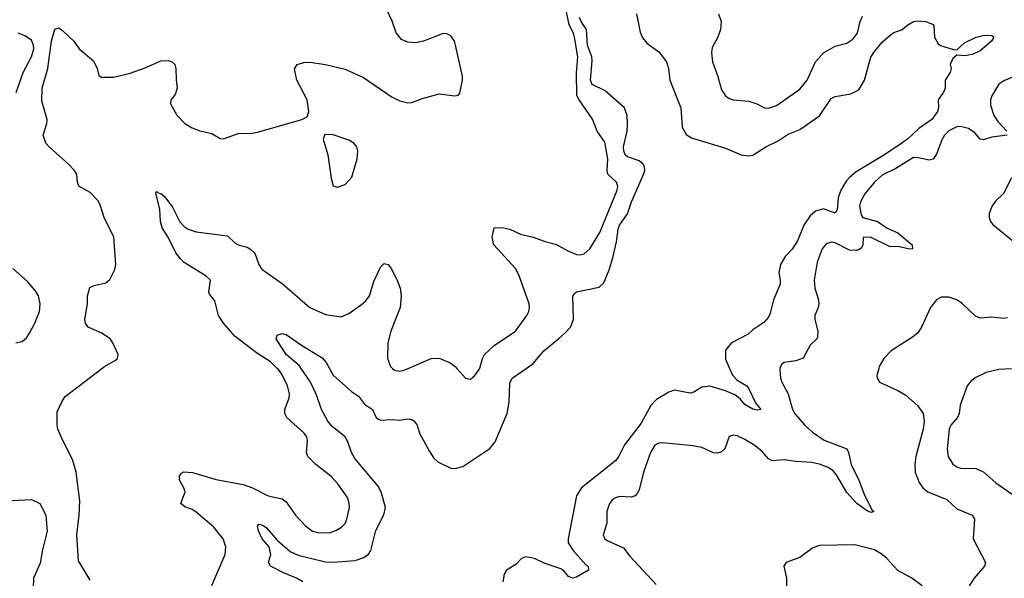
# Model space of a CAD drawing. Header units: inches. Extents: x 1552611 to 1694776, y 811966 to 917215.
# Tile 401 of 549: x 1647250 to 1652273, y 868929 to 871779. Entities that reach past the tile are written whole.
import ezdxf

# ---------------------------------------------------------------- set-up
doc = ezdxf.new("R2010")
doc.units = ezdxf.units.IN
doc.header["$MEASUREMENT"] = 0
for name, color, linetype in [('B6846', 7, 'Continuous'), ('B6847', 7, 'Continuous'), ('B6856', 7, 'Continuous'), ('B6857', 7, 'Continuous')]:
    doc.layers.add(name, color=color, linetype=linetype)

msp = doc.modelspace()

# ---------------------------------------------------------------- linework, layer by layer
at = {"layer": 'B6846', "color": 5}
for points, elevation in [([(1647610, 868919.5), (1647550, 869018), (1647542.4, 869150), (1647554.3, 869250), (1647556.6, 869323.4), (1647538.3, 869470), (1647522, 869530), (1647461.1, 869650), (1647444.4, 869690), (1647441.1, 869710), (1647441.7, 869778.3), (1647464.5, 869830), (1647482.8, 869857.2), (1647669.6, 870000)], 920), ([(1648230, 868892.4), (1648298.9, 869050), (1648301.2, 869090), (1648288.9, 869130), (1648240.3, 869190), (1648150, 869266.6), (1648130, 869279.8), (1648092.5, 869292.5), (1648072, 869310), (1648094.3, 869370), (1648088.4, 869390), (1648065.4, 869430), (1648065.1, 869450), (1648075.3, 869464.7), (1648087.9, 869472.1), (1648131.1, 869468.9), (1648253, 869433), (1648390, 869407.1), (1648438, 869390), (1648517.3, 869350), (1648590, 869334.6), (1648610, 869318.4), (1648657.8, 869250), (1648710, 869194), (1648744.4, 869170), (1648770, 869162.3), (1648830, 869161.5), (1648866.2, 869173.8), (1648892.6, 869190), (1648910, 869208.8), (1648919.8, 869230), (1648933.1, 869290), (1648931.8, 869311.8), (1648921.8, 869341.8), (1648874, 869410), (1648837.1, 869450), (1648761.2, 869510), (1648720.4, 869550), (1648712.6, 869570), (1648719.3, 869630), (1648714.6, 869650), (1648702, 869670), (1648612.4, 869750), (1648602.4, 869770), (1648602.4, 869790), (1648625.4, 869850), (1648626.2, 869870), (1648617, 869910), (1648587.5, 869970), (1648570, 869994.2), (1648564, 870000)], 880), ([(1648694.7, 868910), (1648662, 868930), (1648595.8, 868955.8), (1648529.5, 868990), (1648519.7, 869010), (1648530.8, 869050), (1648522.8, 869090), (1648486.6, 869130), (1648468.9, 869171.1), (1648464.2, 869195.8), (1648470, 869204.4), (1648490, 869200.2), (1648510, 869185.7), (1648563, 869123), (1648630, 869066), (1648670, 869046.7), (1648810, 869013.1), (1648850, 869011.6), (1648960.8, 869019.2), (1649005.8, 869034.2), (1649029, 869051), (1649041.5, 869070), (1649067.1, 869172.9), (1649107.9, 869252.1), (1649115.5, 869290), (1649093.9, 869370), (1649078.5, 869398.5), (1648959.5, 869539.5), (1648942.4, 869570), (1648922.8, 869630), (1648911.2, 869651.2), (1648843.8, 869703.8), (1648822.6, 869730), (1648789.9, 869789.9), (1648765, 869865), (1648732.1, 869932.1), (1648685.6, 870000)], 860), ([(1648830.9, 870000), (1648850, 869966), (1648942.4, 869882.4), (1648978, 869858), (1649010, 869816.9), (1649050.2, 869790.2), (1649067.9, 869750), (1649080.5, 869740.5), (1649090, 869735.8), (1649150, 869739.5), (1649190, 869734.9), (1649230, 869743), (1649250, 869739.1), (1649262.8, 869730), (1649278, 869710), (1649290.4, 869670), (1649338.4, 869578.4), (1649362.5, 869542.5), (1649383.2, 869523.2), (1649450, 869490.2), (1649471.8, 869488.2), (1649510, 869499.2), (1649648.7, 869591.3), (1649675.8, 869624.2), (1649737, 869770), (1649747.1, 869827.1), (1649750, 869924.7), (1649763.1, 869950), (1649833.9, 870000)], 860), ([(1649152, 870000), (1649162.8, 869990), (1649190, 869986.3), (1649210, 869990.3), (1649232.7, 870000)], 880), ([(1649480.9, 870000), (1649524.4, 869950), (1649550, 869945.2), (1649570, 869962.4), (1649596.9, 870000)], 880), ([(1647150, 869323.1), (1647310, 869330.4), (1647353, 869310), (1647383.8, 869250), (1647390.4, 869170), (1647366.4, 869073.6), (1647354.8, 869005.2), (1647320.4, 868930), (1647318.3, 868878.3)], 920), ([(1650000, 868980.6), (1649926.4, 869006.4), (1649876.3, 869030), (1649830, 869037.5), (1649810.4, 869030), (1649780.9, 868999.1), (1649733.4, 868970), (1649721.3, 868950), (1649714.9, 868910)], 860)]:
    msp.add_lwpolyline(points, dxfattribs=dict(at, elevation=elevation))
at = {"layer": 'B6847', "color": 5}
for points, elevation in [([(1647669.6, 870000), (1647682.7, 870010), (1647738.6, 870041.4), (1647749.3, 870050), (1647752.3, 870070), (1647725.6, 870130), (1647711.8, 870150), (1647670, 870178.9), (1647599.5, 870210), (1647585.4, 870230), (1647583.1, 870250), (1647596.2, 870330), (1647597, 870370), (1647608, 870412), (1647630, 870423), (1647690, 870437.1), (1647710, 870454), (1647735.8, 870504.2), (1647741.5, 870530), (1647730.4, 870670), (1647680.9, 870770), (1647662.5, 870830), (1647650, 870854.8), (1647610, 870897.9), (1647552.5, 870930), (1647545, 870950), (1647541.7, 870990), (1647529.4, 871009.4), (1647500.6, 871040.6), (1647400.5, 871130), (1647383, 871150), (1647369.7, 871189.7), (1647388.2, 871250), (1647389.9, 871270), (1647363.9, 871363.9), (1647365, 871430), (1647394.7, 871530), (1647412.8, 871670), (1647429, 871731), (1647450, 871737.1), (1647470, 871723), (1647526, 871670), (1647553, 871630), (1647626.2, 871570), (1647646.2, 871530), (1647653.9, 871493.9), (1647666.4, 871486.4), (1647730, 871485.9), (1647814.2, 871505.8), (1647890, 871533.2), (1647970, 871569.4), (1648010, 871571.1), (1648030, 871562.6), (1648041.7, 871550), (1648046.9, 871530), (1648048, 871472), (1648054.3, 871430), (1648043.1, 871396.9), (1648021.1, 871370), (1648020.4, 871350), (1648051.8, 871291.8), (1648092.7, 871250), (1648130, 871227), (1648170, 871212.2), (1648230, 871198.7), (1648273.7, 871173.7), (1648290, 871172), (1648370, 871200.9), (1648430, 871199.1), (1648470, 871206.2), (1648689.6, 871270.4), (1648716.2, 871283.8), (1648724.5, 871310), (1648716.9, 871370), (1648664.7, 871470), (1648651.9, 871528.1), (1648665.2, 871550), (1648699.3, 871560.7), (1648730, 871563.1), (1648810, 871551.3), (1648910, 871527.3), (1649004, 871484), (1649150, 871383.5), (1649190, 871365.6), (1649230, 871355.5), (1649250, 871357.3), (1649303, 871377), (1649390, 871400.8), (1649469.5, 871390.5), (1649486.3, 871393.7), (1649496.2, 871403.8), (1649509.7, 871470), (1649509.6, 871490.4), (1649474, 871650), (1649467.8, 871670), (1649450, 871696.2), (1649430, 871707.8), (1649410, 871708.2), (1649310, 871669.7), (1649270, 871661.1), (1649230, 871665.1), (1649198.5, 871678.5), (1649170, 871712.7), (1649151, 871771), (1649122.4, 871830)], 920), ([(1647232.1, 871407.9), (1647268.4, 871510), (1647310, 871588.9), (1647322.6, 871630), (1647321.6, 871650), (1647310, 871675.1), (1647276.6, 871696.6), (1647242.9, 871710)], 940), ([(1648564, 870000), (1648530, 870033), (1648458.8, 870078.8), (1648350, 870163.1), (1648290.8, 870230), (1648264.9, 870270), (1648245.2, 870345.2), (1648217.8, 870377.8), (1648214.6, 870390), (1648223.1, 870450), (1648201.7, 870470), (1648090, 870540.9), (1648070, 870558.2), (1648046.3, 870590), (1648010, 870666.6), (1647976.6, 870716.6), (1647968.5, 870750), (1647965.8, 870810), (1647944.2, 870895.8), (1647950, 870903), (1647956.3, 870896.3), (1647970, 870893), (1647990, 870875), (1648030, 870823.2), (1648067.9, 870747.9), (1648090, 870724.4), (1648110, 870710.2), (1648150, 870696.9), (1648310, 870675.8), (1648350, 870639.5), (1648370, 870628.9), (1648410, 870617.6), (1648430, 870605.7), (1648450, 870588.2), (1648470.2, 870530), (1648485.7, 870505.7), (1648590, 870433.4), (1648730, 870310.3), (1648810, 870274.2), (1648890, 870262.7), (1648930, 870280.2), (1648994.7, 870325.3), (1649015.8, 870344.2), (1649034.6, 870370), (1649057, 870443), (1649090, 870516.3), (1649110, 870535.5), (1649130, 870530.4), (1649146, 870510), (1649174.2, 870454.2), (1649191.1, 870410), (1649196.2, 870370), (1649191.2, 870310), (1649143.2, 870190), (1649128.4, 870130), (1649126.9, 870050), (1649141.3, 870010), (1649152, 870000)], 880), ([(1649596.9, 870000), (1649598.2, 870001.8), (1649610.9, 870050), (1649620.9, 870070), (1649670, 870116.9), (1649780.3, 870190), (1649836.9, 870270), (1649847.6, 870290), (1649851.5, 870310), (1649849.6, 870330), (1649796.4, 870476.5), (1649780.3, 870510), (1649669.7, 870630), (1649660.9, 870670), (1649670, 870717.3), (1649710, 870718), (1649750, 870710.4), (1649804.2, 870684.2), (1649870, 870669.4), (1649930, 870647.2), (1649990, 870631.5), (1650000, 870625.8)], 880), ([(1647230, 870130.4), (1647263, 870137), (1647284.6, 870155.4), (1647300.6, 870179.4), (1647328, 870230), (1647351.2, 870290), (1647355.4, 870330), (1647346.3, 870370), (1647330, 870397), (1647290, 870443.7), (1647215.1, 870510)], 940), ([(1648685.6, 870000), (1648675.2, 870015.2), (1648609.9, 870070), (1648558.4, 870150), (1648564, 870170), (1648590, 870177.1), (1648610, 870172.7), (1648682.2, 870122.2), (1648794, 870054), (1648814, 870030), (1648830.9, 870000)], 860), ([(1649833.9, 870000), (1649870, 870025.5), (1649924, 870090), (1650000, 870152.7)], 860), ([(1649232.7, 870000), (1649350, 870050.3), (1649390, 870052), (1649450, 870027.2), (1649472.2, 870010), (1649480.9, 870000)], 880)]:
    msp.add_lwpolyline(points, dxfattribs=dict(at, elevation=elevation))
at = {"layer": 'B6847', "color": 5, "elevation": 920}
msp.add_lwpolyline([(1648810, 871192.7), (1648804.7, 871190), (1648799.1, 871170), (1648821.8, 871090), (1648838.9, 870970), (1648850, 870931), (1648870, 870924.9), (1648910, 870938.8), (1648944.8, 870975.2), (1648971.2, 871070), (1648975.3, 871110), (1648969.7, 871130), (1648954, 871150), (1648930, 871164.4), (1648850, 871191.2)], close=True, dxfattribs=at)
at = {"layer": 'B6856', "color": 5}
for points, elevation in [([(1650870.5, 870000), (1650885.7, 869965.7), (1650910, 869940.2), (1650959.1, 869910), (1650970, 869896), (1651004.2, 869824.2), (1651030.2, 869789.8), (1651013.9, 869786.1), (1650990, 869791.1), (1650950, 869816.2), (1650924.9, 869844.9), (1650902.5, 869862.5), (1650850, 869885.3), (1650770, 869909), (1650730, 869903.4), (1650690, 869877.7), (1650670, 869873.3), (1650590, 869888.8), (1650561, 869879), (1650498.4, 869841.6), (1650470, 869811.1), (1650420.4, 869719.6), (1650335.1, 869610), (1650307.4, 869552.6), (1650291, 869530), (1650116.1, 869390), (1650091.1, 869350), (1650048.9, 869130), (1650048.9, 869110), (1650073.4, 869070), (1650138, 868998), (1650150.6, 868990), (1650152, 868970), (1650090, 868934.3), (1650070, 868929), (1650050, 868938), (1650026.2, 868966.1), (1650010, 868977.2), (1650000, 868980.6)], 860), ([(1651128.5, 870000), (1651127.1, 869992.9), (1651131.7, 869950), (1651137.4, 869930), (1651170.2, 869870), (1651192.2, 869790), (1651206.4, 869766.4), (1651255.7, 869710), (1651294.8, 869674.8), (1651353.6, 869633.6), (1651468.9, 869588.9), (1651478.2, 869570), (1651491.3, 869510), (1651531.6, 869430), (1651557.9, 869357.9), (1651597.3, 869277.3), (1651607.7, 869270), (1651595.2, 869264.8), (1651578.7, 869270), (1651519.8, 869310), (1651470, 869366.4), (1651417.1, 869457.1), (1651397.9, 869477.9), (1651373.7, 869493.7), (1651330, 869511.1), (1651290, 869519.5), (1651210, 869524.3), (1651150, 869533.4), (1651088.9, 869528.9), (1651070, 869538.9), (1651036.7, 869576.7), (1650994.5, 869610), (1650950, 869637.7), (1650910, 869655.6), (1650890, 869658.9), (1650870, 869652), (1650847.4, 869590), (1650830, 869573.7), (1650810, 869567.7), (1650788.8, 869568.8), (1650730, 869595.4), (1650684.7, 869604.8), (1650530, 869620.3), (1650510, 869618.4), (1650490, 869608.3), (1650468.5, 869570), (1650433.2, 869470), (1650410, 869379.3), (1650399.3, 869360.7), (1650390, 869349.6), (1650370, 869343.5), (1650310, 869346), (1650290, 869339.6), (1650274, 869330), (1650259.3, 869310), (1650245.3, 869270), (1650246, 869210), (1650226, 869150), (1650234.9, 869130), (1650250, 869120.2), (1650330, 869084.4), (1650361.9, 869041.9), (1650496.5, 868896.5)], 880), ([(1651632.2, 870000), (1651623.4, 869963.4), (1651623.8, 869950), (1651636.3, 869930), (1651730, 869886.5), (1651770, 869862.9), (1651830.2, 869810), (1651859.1, 869770), (1651863.8, 869730), (1651859.6, 869690), (1651821.8, 869550), (1651815.9, 869510), (1651818, 869470), (1651837.8, 869417.8), (1651858, 869390), (1651882.4, 869370), (1651980.3, 869330), (1652030, 869282.7), (1652108.2, 869250), (1652120.3, 869230), (1652114.6, 869130), (1652176.5, 869010), (1652171.5, 868990), (1652118.3, 868930), (1652094.4, 868890)], 920), ([(1652310, 869997.8), (1652245.1, 869994.9), (1652180.6, 869979.4), (1652127, 869953), (1652104.4, 869935.6), (1652082.8, 869910), (1652047.1, 869812.9), (1652043.1, 869770), (1652034, 869750), (1652000.9, 869710), (1651992.4, 869690), (1651982.2, 869590), (1651985.8, 869550), (1652010, 869511.5), (1652030, 869497.5), (1652050, 869490.2), (1652130, 869488.2), (1652168.5, 869470), (1652230, 869416), (1652352.7, 869330)], 940), ([(1651854.7, 868890), (1651802, 868930), (1651730, 868968.9), (1651673.5, 869030), (1651649.8, 869050), (1651610, 869073.2), (1651510, 869100.2), (1651330, 869096.8), (1651296.3, 869083.7), (1651230, 869035.6), (1651160.5, 869010), (1651148.2, 868990), (1651161.3, 868930), (1651163.4, 868836.6)], 920)]:
    msp.add_lwpolyline(points, dxfattribs=dict(at, elevation=elevation))
at = {"layer": 'B6857', "color": 5}
for points, elevation in [([(1650000, 870625.8), (1650050, 870597.2), (1650090, 870581.2), (1650110, 870579.8), (1650130, 870585), (1650158.4, 870610), (1650210, 870693.4), (1650297.4, 870910), (1650301.4, 870930), (1650295.4, 870950), (1650251.2, 870991.2), (1650247.8, 871010), (1650250.4, 871069.6), (1650234.5, 871154.5), (1650195.7, 871210), (1650171.5, 871271.5), (1650103.5, 871370), (1650092.9, 871392.9), (1650091.4, 871508.6), (1650096.7, 871590), (1650080.7, 871690), (1650075.4, 871710), (1650053.5, 871753.5), (1650036.6, 871836.6)], 880), ([(1650000, 870152.7), (1650030, 870177.4), (1650060.5, 870210), (1650075.8, 870250), (1650071.7, 870368.3), (1650079.1, 870380.9), (1650090, 870390.4), (1650206.5, 870413.5), (1650230, 870437.1), (1650256.9, 870503.1), (1650275.7, 870564.3), (1650294.6, 870645.4), (1650302.8, 870710), (1650310.5, 870730), (1650350.8, 870789.2), (1650371.7, 870850), (1650432.5, 870990), (1650438.8, 871010), (1650436.8, 871030), (1650430, 871042), (1650410, 871058.3), (1650350, 871079), (1650339.4, 871090), (1650331.9, 871110), (1650331.2, 871131.2), (1650348.5, 871210), (1650351.6, 871248.4), (1650349.3, 871290), (1650335.7, 871330), (1650236.2, 871416.2), (1650170, 871449.2), (1650161.7, 871470), (1650171.2, 871570), (1650169.2, 871590), (1650146.5, 871650), (1650140.8, 871730), (1650113.8, 871770), (1650106.7, 871790)], 860), ([(1650397.3, 871810), (1650415.8, 871715.8), (1650426.7, 871686.7), (1650450, 871659.5), (1650510, 871615.6), (1650550, 871564), (1650560.3, 871530), (1650567, 871470), (1650623.2, 871330), (1650630.2, 871230), (1650650, 871194), (1650677.2, 871177.2), (1650850, 871123.6), (1650930, 871090.3), (1650970, 871083.7), (1650990, 871088.7), (1651057, 871130), (1651118.9, 871161.1), (1651170, 871195), (1651230, 871219.3), (1651330, 871288.1), (1651390, 871377.5), (1651410, 871387.6), (1651490, 871401.6), (1651530, 871421.7), (1651559.7, 871470), (1651592.2, 871587.7), (1651610, 871617.1), (1651650, 871664.9), (1651690, 871700.7), (1651710, 871714), (1651750, 871726.8), (1651775.1, 871750), (1651809.3, 871770), (1651830, 871774), (1651872, 871770), (1651910, 871754.8), (1651914, 871750), (1651917.3, 871690), (1651936.1, 871656.1), (1651948, 871648), (1652013.6, 871626.4), (1652030, 871624.7), (1652070, 871661.3), (1652130, 871690.4), (1652170, 871700.3), (1652210, 871698.8), (1652218.8, 871690), (1652207.3, 871670), (1652150, 871620.9), (1652110, 871600.9), (1652070, 871595.1), (1652030, 871599), (1652010, 871581.2), (1651997.3, 871550), (1652001, 871530), (1651996, 871510), (1651971.3, 871470), (1651970.8, 871430), (1651962.8, 871410), (1651936, 871370), (1651937.3, 871330), (1651932, 871310), (1651902.4, 871270), (1651836.4, 871223.6), (1651778.5, 871170), (1651750.2, 871150), (1651662.4, 871090), (1651517.6, 871002.4), (1651484.9, 870975.1), (1651465.5, 870954.5), (1651438.9, 870910), (1651426.1, 870870), (1651419.7, 870810), (1651410, 870791.6), (1651350, 870814.9), (1651310, 870801.6), (1651282.4, 870777.6), (1651251.1, 870730), (1651217.5, 870650), (1651190, 870608.9), (1651155, 870570), (1651131, 870530), (1651122.9, 870490), (1651130.2, 870450), (1651129.1, 870430), (1651095.2, 870350), (1651079, 870281), (1651070, 870260.7), (1651045.9, 870234.1), (1650990, 870196.8), (1650965.6, 870174.4), (1650882, 870130), (1650850, 870093), (1650850, 870046.4), (1650870.5, 870000)], 860), ([(1650815.5, 871810), (1650828.7, 871770), (1650824.4, 871730), (1650811.3, 871690), (1650783.4, 871636.6), (1650779.1, 871610), (1650784.1, 871564.1), (1650812, 871490), (1650830, 871420.5), (1650850.2, 871390.2), (1650870, 871377), (1650890, 871370.3), (1650970, 871363.1), (1651010.8, 871350), (1651050.3, 871330.3), (1651070, 871327.6), (1651110, 871340.8), (1651230, 871424.7), (1651267.6, 871470), (1651310, 871563.9), (1651350.9, 871610), (1651410, 871644.7), (1651470, 871660.2), (1651500.9, 871679.1), (1651523.2, 871710), (1651536.9, 871770), (1651550, 871797.8)], 880), ([(1652323.2, 871490), (1652270, 871467.2), (1652245.8, 871450), (1652209.3, 871390), (1652202.3, 871370), (1652202.6, 871342.6), (1652219.8, 871290), (1652240.3, 871260.3), (1652286.5, 871210)], 880), ([(1652288, 871190), (1652210, 871180.2), (1652166.4, 871166.4), (1652150, 871169.7), (1652121.7, 871201.6), (1652090, 871223.7), (1652050, 871235), (1652030, 871232.2), (1651990, 871211.3), (1651967.3, 871190), (1651953.4, 871166.6), (1651927.2, 871092.8), (1651910, 871068.3), (1651890, 871061.7), (1651834.7, 871074.7), (1651810, 871075.3), (1651719.3, 871020.7), (1651650, 870985.2), (1651610, 870950.6), (1651561.5, 870890), (1651539.3, 870850), (1651534, 870830), (1651542.8, 870782.8), (1651550.4, 870770.4), (1651626, 870750), (1651676.1, 870716.1), (1651730, 870691.6), (1651803, 870630), (1651804.7, 870610), (1651790, 870607.6), (1651730, 870622), (1651690, 870619.3), (1651590, 870668.7), (1651552.7, 870667.3), (1651551, 870631), (1651544.5, 870615.5), (1651533.9, 870606.1), (1651518.7, 870601.3), (1651483.3, 870603.3), (1651410, 870641.4), (1651390, 870644.2), (1651364.3, 870635.7), (1651344.4, 870610), (1651317.7, 870542.3), (1651303.2, 870450), (1651305.9, 870410), (1651325.2, 870350), (1651327.5, 870330), (1651324.2, 870310), (1651307.2, 870270), (1651306.5, 870250), (1651322.3, 870190), (1651320.6, 870159.4), (1651316.9, 870150), (1651282.1, 870117.9), (1651247.6, 870052.4), (1651210, 870038.7), (1651150.3, 870029.7), (1651138.4, 870021.6), (1651130.5, 870010), (1651128.5, 870000)], 880), ([(1652310, 870972.6), (1652268.2, 870891.8), (1652227.3, 870852.7), (1652210.3, 870830), (1652196.5, 870790), (1652196.5, 870770), (1652203.1, 870750), (1652214.7, 870734.7), (1652334.9, 870634.9)], 920), ([(1652290, 870258), (1652270, 870254.6), (1652210, 870260.6), (1652150, 870255.3), (1652125.8, 870265.8), (1652060.3, 870330), (1652030, 870349.2), (1651990, 870363.2), (1651950, 870362.8), (1651926.7, 870350), (1651895.6, 870310), (1651850.6, 870209.4), (1651830, 870179.2), (1651810, 870162.2), (1651695.6, 870090), (1651658.9, 870050), (1651634.6, 870010), (1651632.2, 870000)], 920)]:
    msp.add_lwpolyline(points, dxfattribs=dict(at, elevation=elevation))

doc.saveas('drawing.dxf')
